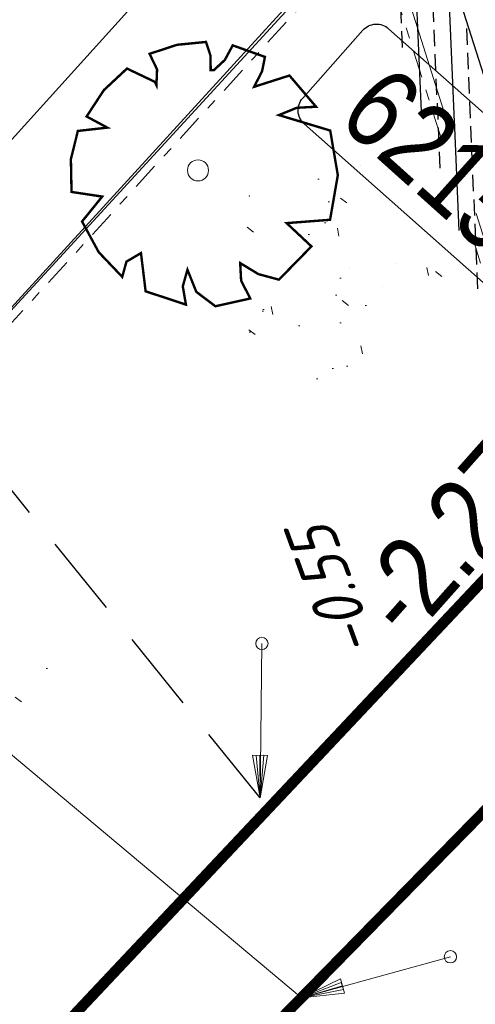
# Model space of a CAD drawing. Header units: metres. Extents: x 111546 to 149831, y 498798 to 507863.
# Tile 888 of 1056: x 111880.3 to 111884.56, y 501796.9 to 501806.1. Entities that reach past the tile are written whole.
import ezdxf
from ezdxf.enums import TextEntityAlignment as Align

# ---------------------------------------------------------------- set-up
doc = ezdxf.new("R2010")
doc.units = ezdxf.units.M
for name, pattern in [('DASHDOT', [25.4, 12.7, -6.35, 0, -6.35]), ('DASHED', [19.05, 12.7, -6.35]), ('HIDDENX2', [19.05, 12.7, -6.35]), ('RI-HWA', [7.4, 5, -2.4])]:
    doc.linetypes.add(name, pattern=pattern)
for name, color, linetype in [('0-hoogte mv-bestaand', 253, 'Continuous'), ('1-ontgraven teelaarde tbv aanbrengen cunet', 252, 'DASHED'), ('2-nw- bob-DWA', 20, 'Continuous'), ('2-nw-DWA inspectieput nr', 2, 'Continuous'), ('2-nw-streng-DWA PVC', 131, 'DASHED'), ('2-nw-streng-HWA', 160, 'RI-HWA'), ('2-vw-DWA-streng-volschuimen-PVC 250', 54, 'RI-VOLSCHUIMEN'), ('3-vw-band-ob 6x20', 30, 'Continuous'), ('Q26_BOOM', 252, 'Continuous')]:
    doc.layers.add(name, color=color, linetype=linetype)
for name, color, linetype, lineweight in [('2-nw-inlaat-dwa 125', 10, 'Continuous', 15), ('2-nw-inlaat-hwa 125', 160, 'Continuous', 15), ('2-YY-huisaansluiting DWA 125mm', 10, 'HIDDENX2', 30), ('2-YY-kolkleiding HWA 125mm', 150, 'Continuous', 15), ('3-nw-band-ob 10x20', 7, 'Continuous', 13), ('3-nw-band-ob 10x20-achterkant', 7, 'DASHDOT', 13), ('4-nw-gazon', 7, 'Continuous', 5)]:
    doc.layers.add(name, color=color, linetype=linetype, lineweight=lineweight)
doc.styles.add('veysel', font='isocp-ie.shx', dxfattribs={"height": 0.1})
doc.styles.add('Zaanstad 1-200 1.8mm', font='ARIALN.TTF', dxfattribs={"height": 0.36})
doc.styles.add('Zaanstad 1-500 1.8mm', font='ARIALN.TTF', dxfattribs={"height": 0.9})
doc.linetypes.add('RI-VOLSCHUIMEN', pattern='A,0,[50,NLCS.SHX,S=0.5,R=0,X=0,Y=0],4', length=4)

# ---------------------------------------------------------------- blocks, each defined once
blk = doc.blocks.new('Q26')
at = {"linetype": 'Continuous', "lineweight": 20, "const_width": 0.0225}
blk.add_lwpolyline([(0.7569, 0.5156), (1.2367, 0.371), (1.3077, -0.0461), (1.2351, -0.4629), (0.8295, -0.494), (1.0613, -0.7115), (0.7572, -1.0222), (0.565, -0.9705), (0.395, -0.8669), (0.4041, -1.0319), (0.4896, -1.1983), (0.1633, -1.2708), (-0.0147, -1.1363), (-0.0975, -0.9292), (-0.1412, -1.0845), (-0.1119, -1.2554), (-0.4886, -1.1312), (-0.5321, -0.7739), (-0.6679, -0.8539), (-0.7072, -0.9963), (-0.927, -0.7656), (-1.0826, -0.4788), (-0.8943, -0.2458), (-1.1811, -0.2026), (-1.1871, 0.1039), (-1.1219, 0.3673), (-0.8467, 0.3984), (-1.0404, 0.5025), (-0.8786, 0.7492), (-0.6628, 0.9503), (-0.402, 0.8261), (-0.3875, 0.795), (-0.3816, 0.9421), (-0.4516, 1.0881), (-0.1939, 1.1725), (0.076, 1.199), (0.1178, 1.0703), (0.1195, 0.9349), (0.1484, 0.9349), (0.2517, 1.0306), (0.3254, 1.1671), (0.6264, 1.0593), (0.5999, 0.9252), (0.5251, 0.7797), (0.8556, 0.8853), (1.1045, 0.5934), (0.9242, 0.5837)], close=True, dxfattribs=at)
at = {"linetype": 'Continuous', "lineweight": 20}
blk.add_circle((0.001, -0.001), 0.0983, dxfattribs=at)
blk = doc.blocks.new('2-inlaat')
for p, q in [((-1.728, 2.693), (0, 0)), ((0, 0), (-0.357, 0.822))]:
    blk.add_line(p, q)
blk.add_lwpolyline([(-0.357, 0.822), (-0.618, 0.653), (0, 0), (-0.424, 0.781), (-0.552, 0.694), (0, 0), (-0.491, 0.739)])
blk.add_circle((-1.728, 2.693), 0.128)

msp = doc.modelspace()

# ---------------------------------------------------------------- hatches: boundary and pattern name
at = {"layer": '4-nw-gazon', "ltscale": 0.1}
h = msp.add_hatch(dxfattribs=at)
h.set_pattern_fill('AGR-GRAS_GAZON', color=256, scale=0.5, angle=-46.148, pattern_type=2)
h.set_pattern_definition([(308.76637, (112483.9776, 501074.4999), (0.9624805, 0.0527809), [0, -0.76, 0, -0.85, 0, -0.8125]), (278.76637, (112483.9776, 501074.4999), (1.4302849, -0.8534867), [0, -0.41, 0, -0.685, 0, -0.2625]), (238.76637, (112483.964, 501075.1148), (0.037241, -1.5566281), [0, -0.25, 0, -0.9, 0, -1.175]), (228.76637, (112483.964, 501075.1148), (0.4719491, -1.4929976), [0, -0.125, 0, -0.59, 0, -0.675]), (322.26637, (112485.8541, 501075.8117), (0.8731955, 0.27140796), [0.075, -1.04775]), (281.26637, (112482.045, 501075.7275), (0.83706867, -0.3680336), [0.075, -1.04775])])
edge = h.paths.add_edge_path()
edge.add_arc((111883.3599, 501803.7518), 1.1599, 0, 360)
h = msp.add_hatch(dxfattribs=at)
h.set_pattern_fill('AGR-GRAS_GAZON', color=256, scale=0.5, angle=-46.148, pattern_type=2)
h.set_pattern_definition([(308.76637, (112480.0489, 501070.5238), (0.9624805, 0.0527809), [0, -0.76, 0, -0.85, 0, -0.8125]), (278.76637, (112480.0489, 501070.5238), (1.4302849, -0.8534867), [0, -0.41, 0, -0.685, 0, -0.2625]), (238.76637, (112480.0353, 501071.1386), (0.037241, -1.5566281), [0, -0.25, 0, -0.9, 0, -1.175]), (228.76637, (112480.0353, 501071.1386), (0.4719491, -1.4929976), [0, -0.125, 0, -0.59, 0, -0.675]), (322.26637, (112481.92534, 501071.8356), (0.8731955, 0.27140796), [0.075, -1.04775]), (281.26637, (112478.1163, 501071.7514), (0.83706867, -0.3680336), [0.075, -1.04775])])
edge = h.paths.add_edge_path()
edge.add_arc((111879.4311, 501799.7757), 1.1599, 0, 360)

# ---------------------------------------------------------------- linework, layer by layer
at = {"layer": '2-nw-DWA inspectieput nr', "elevation": 0.6224, "flags": 128}
msp.add_lwpolyline([(111882.9422, 501805.3699), (111883.5056, 501806.0056, -0.414214), (111883.7454, 501806.0201), (111885.8296, 501804.1732, -0.414214), (111885.8441, 501803.9333), (111885.2806, 501803.2975, -0.414214), (111885.0408, 501803.2831), (111882.9566, 501805.13, -0.414214)], format="xyb", close=True, dxfattribs=at)
at = {"layer": '2-nw-streng-DWA PVC', "ltscale": 0.1, "const_width": 0.1}
msp.add_lwpolyline([(111869.5565, 501784.8595), (111885.7396, 501802.0425)], dxfattribs=at)
at = {"layer": '2-nw-streng-HWA', "ltscale": 0.25, "const_width": 0.1}
msp.add_lwpolyline([(111890.4334, 501804.6177), (111871.4441, 501785.2457)], dxfattribs=at)
at = {"layer": '2-vw-DWA-streng-volschuimen-PVC 250', "ltscale": 0.4, "flags": 128}
msp.add_lwpolyline([(111858.9661, 501781.4626), (111887.078, 501812.573)], dxfattribs=at)
at = {"layer": '2-YY-huisaansluiting DWA 125mm', "ltscale": 0.06, "elevation": 0}
msp.add_lwpolyline([(111882.544, 501798.8309), (111877.582, 501804.978)], dxfattribs=at)
at = {"layer": '2-YY-kolkleiding HWA 125mm', "ltscale": 0.06}
msp.add_lwpolyline([(111875.754, 501802.978), (111882.9302, 501796.9633)], dxfattribs=at)
at = {"layer": '3-nw-band-ob 10x20'}
for points in [[(111883.6526, 501807.173), (111866.7613, 501788.6942)], [(111883.6526, 501807.173), (111887.4661, 501795.1081)]]:
    msp.add_lwpolyline(points, dxfattribs=at)
at = {"layer": '3-nw-band-ob 10x20-achterkant', "ltscale": 0.02}
msp.add_lwpolyline([(111887.3533, 501795.1332), (111883.6095, 501806.9776), (111866.9026, 501788.7005), (111874.8068, 501781.4817)], close=True, dxfattribs=at)
at = {"layer": '3-vw-band-ob 6x20', "ltscale": 0.05}
msp.add_lwpolyline([(111887.851, 501795.516), (111877.619, 501784.494), (111874.77, 501781.39), (111866.755, 501788.739), (111884.016, 501807.523)], close=True, dxfattribs=at)

# ---------------------------------------------------------------- block references
at = {"layer": '2-nw-inlaat-dwa 125', "xscale": 0.4513648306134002, "yscale": 0.4513648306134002, "zscale": 0.4513648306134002, "rotation": 326.6511823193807}
msp.add_blockref('2-inlaat', (111882.544, 501798.8309), dxfattribs=at)
at = {"layer": '2-nw-inlaat-hwa 125', "xscale": 0.4513648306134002, "yscale": 0.4513648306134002, "zscale": 0.4513648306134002, "rotation": 252.7132091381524}
msp.add_blockref('2-inlaat', (111882.9302, 501796.9633), dxfattribs=at)
at = {"layer": 'Q26_BOOM'}
msp.add_blockref('Q26', (111881.963, 501804.697), dxfattribs=at)

# ---------------------------------------------------------------- texts
at = {"layer": '0-hoogte mv-bestaand', "style": 'veysel', "oblique": 15}
msp.add_text('-0.55', height=0.45, rotation=110, dxfattribs=at).set_placement((111883.4274, 501800.8316), align=Align.CENTER)
at = {"layer": '2-nw- bob-DWA', "style": 'Zaanstad 1-500 1.8mm'}
msp.add_text('-2.27', height=0.75, rotation=48.411, dxfattribs=at).set_placement((111884.6762, 501802.2378), align=Align.TOP_RIGHT)

# ---------------------------------------------------------------- next in the draw order: texts
at = {"layer": '2-nw-DWA inspectieput nr', "ltscale": 0.05, "insert": (111884.3851, 501804.6369), "char_height": 0.75, "width": 0.574682, "attachment_point": 5, "rotation": 318.07872, "style": 'Zaanstad 1-200 1.8mm', "bg_fill": 3, "box_fill_scale": 1.1, "bg_fill_color": 256, "bg_fill_true_color": 13158600, "bg_fill_transparency": 0}
msp.add_mtext('\\A1;62152', dxfattribs=at)

# ---------------------------------------------------------------- next in the draw order: hatches: boundary and pattern name
at = {"layer": '1-ontgraven teelaarde tbv aanbrengen cunet', "ltscale": 10}
h = msp.add_hatch(dxfattribs=at)
h.set_pattern_fill('ANSI33', color=256, scale=0.047949, angle=90)
h.set_pattern_definition([(92.414373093, (0, 0), (-0.30420793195, -0.01282653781), []), (92.414373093, (0.1457, 0.15852), (-0.30420793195, -0.01282653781), [0.15223910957, -0.07611955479])])
h.paths.add_polyline_path([(111887.851, 501795.516), (111884.016, 501807.523), (111883.4146, 501806.9127), (111883.531, 501806.8918), (111887.2774, 501795.0505), (111887.3534, 501794.98)])

doc.saveas('drawing.dxf')
